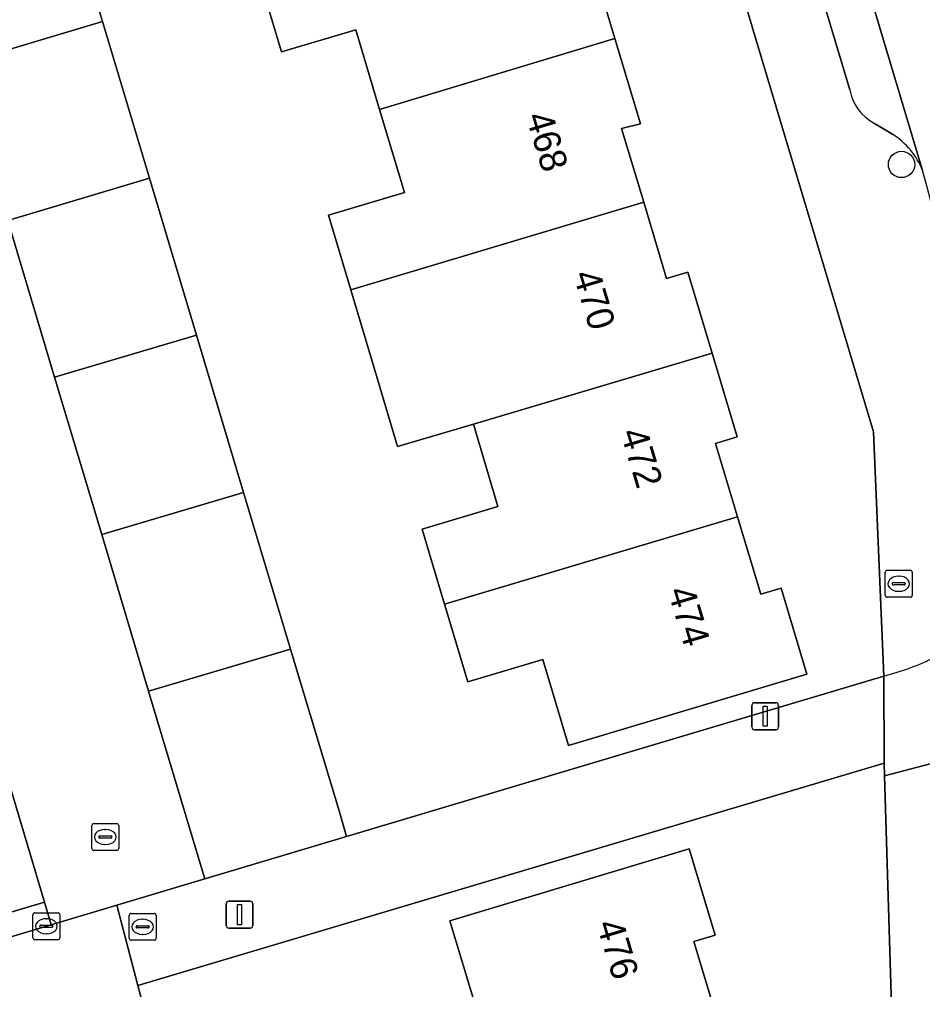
# Model space of a CAD drawing. Extents: x 157767 to 159172, y 387839 to 389425.
# Drawn here: x 158429.69 to 158463.23, y 388452.12 to 388488.15 of the extents above; entities that cross this region are included whole.
import ezdxf

# ---------------------------------------------------------------- set-up
doc = ezdxf.new("R2010")
doc.units = 0
for name, color, linetype in [('IMGEO_Boom', 7, 'Continuous'), ('IMGEO_Brandkraan', 7, 'Continuous'), ('IMGEO_Erf', 7, 'Continuous'), ('IMGEO_Fietspad_gesloten', 7, 'Continuous'), ('IMGEO_Fietspad_open', 7, 'Continuous'), ('IMGEO_Kolk', 7, 'Continuous'), ('IMGEO_Lichtmast', 7, 'Continuous'), ('IMGEO_Muur', 7, 'Continuous'), ('IMGEO_Pand', 7, 'Continuous'), ('IMGEO_Pand_nummerreeks', 7, 'Continuous'), ('IMGEO_Parkeervlak_open', 7, 'Continuous'), ('IMGEO_Rijbaan_lokaal_gesloten', 7, 'Continuous'), ('IMGEO_Rijbaan_lokaal_open', 7, 'Continuous'), ('IMGEO_Rioolput', 7, 'Continuous'), ('IMGEO_Voetpad_open', 7, 'Continuous')]:
    doc.layers.add(name, color=color, linetype=linetype)

msp = doc.modelspace()

# ---------------------------------------------------------------- linework, layer by layer
at = {"layer": 'IMGEO_Boom'}
msp.add_circle((158462.444, 388482.765), 0.489, dxfattribs=at)
at = {"layer": 'IMGEO_Brandkraan'}
for p, q in [((158461.916, 388467.694), (158462.768, 388467.694)), ((158461.841, 388466.768), (158461.841, 388467.62)), ((158462.329, 388467.474), (158462.354, 388467.474)), ((158462.842, 388467.62), (158462.842, 388466.768)), ((158462.1, 388467.188), (158462.1, 388467.2)), ((158462.538, 388467.151), (158462.14, 388467.151)), ((158462.143, 388467.237), (158462.541, 388467.237)), ((158462.584, 388467.2), (158462.584, 388467.188)), ((158462.768, 388466.694), (158461.916, 388466.694)), ((158462.352, 388466.914), (158462.327, 388466.914))]:
    msp.add_line(p, q, dxfattribs=at)
for points in [[(158461.916, 388467.694), (158462.768, 388467.694)], [(158461.841, 388466.768), (158461.841, 388467.62)], [(158462.842, 388467.62), (158462.842, 388466.768)], [(158462.768, 388466.694), (158461.916, 388466.694)]]:
    msp.add_lwpolyline(points, dxfattribs=at)
for centre, radius, start, end in [((158461.918, 388467.618), 0.0765, 91.552, 178.448), ((158461.918, 388467.618), 0.0765, 91.552, 178.448), ((158462.766, 388467.618), 0.0765, 1.552, 88.448), ((158462.766, 388467.618), 0.0765, 1.552, 88.448), ((158462.14, 388467.197), 0.0403, 85.8775, 175.7526), ((158462.137, 388467.187), 0.0366, 178.938, 274.7102), ((158462.541, 388467.194), 0.043, 264.8664, 352.4533), ((158462.545, 388467.199), 0.0386, 1.7309, 96.639), ((158461.918, 388466.77), 0.0765, 181.552, 268.448), ((158461.918, 388466.77), 0.0765, 181.552, 268.448), ((158462.766, 388466.77), 0.0765, 271.552, 358.448), ((158462.766, 388466.77), 0.0765, 271.552, 358.448)]:
    msp.add_arc(centre, radius, start, end, dxfattribs=at)
for centre, major_axis, ratio, start_param, end_param in [((158462.328, 388467.194), (-0.387, 0.002), 0.722429, 4.712389, 7.853982), ((158462.353, 388467.194), (-0.39, 0.002), 0.717154, 1.570796, 4.712389)]:
    msp.add_ellipse(centre, major_axis=major_axis, ratio=ratio, start_param=start_param, end_param=end_param, dxfattribs=at)
at = {"layer": 'IMGEO_Erf'}
for points in [[(158390.637, 388500), (158406.469, 388447.241), (158417.027, 388450.396), (158425.589, 388452.954), (158430.867, 388454.531), (158430.618, 388455.37), (158425.338, 388453.796), (158423.523, 388459.892), (158421.786, 388465.725), (158420.053, 388471.546), (158418.315, 388477.381), (158416.568, 388483.25), (158414.827, 388489.095)], [(158431.033, 388493.91), (158432.78, 388488.077), (158434.521, 388482.259), (158436.268, 388476.425), (158438.015, 388470.59), (158439.757, 388464.772), (158441.557, 388458.759), (158441.841, 388457.811), (158451.951, 388460.831), (158461.785, 388463.769), (158461.399, 388472.839), (158453.277, 388500)], [(158450.906, 388490.43), (158451.801, 388487.438), (158452.747, 388484.274), (158452.052, 388484.098), (158452.87, 388481.362), (158453.718, 388478.527), (158454.513, 388478.765), (158455.412, 388475.758), (158456.342, 388472.648), (158455.54, 388472.408), (158456.356, 388469.679), (158457.215, 388466.807), (158457.977, 388467.035), (158458.932, 388463.84), (158450.08, 388461.193), (158449.126, 388464.384), (158446.342, 388463.552), (158445.48, 388466.433), (158444.909, 388468.343), (158444.645, 388469.227), (158447.457, 388470.068), (158446.545, 388473.117), (158443.734, 388472.289), (158442.847, 388475.257), (158441.993, 388478.113), (158441.166, 388480.878), (158443.986, 388481.721), (158443.062, 388484.809), (158442.177, 388487.769), (158439.425, 388486.946), (158438.571, 388489.804)], [(158462.219, 388446.634), (158461.817, 388460.067), (158461.803, 388460.531), (158434.092, 388452.282), (158434.544, 388450.562), (158437.436, 388451.432), (158439.023, 388446.154), (158440.77, 388440.344), (158442.52, 388434.523), (158444.276, 388428.684), (158446.04, 388422.816), (158447.8, 388416.963), (158449.546, 388411.158), (158451.307, 388405.301)], [(158446.645, 388451.436), (158445.669, 388454.68), (158454.564, 388457.354), (158455.527, 388454.149), (158454.733, 388453.91), (158455.574, 388451.115)]]:
    msp.add_lwpolyline(points, dxfattribs=at)
at = {"layer": 'IMGEO_Fietspad_gesloten'}
msp.add_lwpolyline([(158461.785, 388463.769), (158461.803, 388460.531), (158461.817, 388460.067), (158467.329, 388461.511), (158467.268, 388462.952)], dxfattribs=at)
msp.add_arc((158459.387, 388473.187), 9.719, 284.2858, 296.3468, dxfattribs=at)
at = {"layer": 'IMGEO_Fietspad_open'}
msp.add_lwpolyline([(158461.785, 388463.769), (158451.951, 388460.831), (158441.841, 388457.811), (158436.57, 388456.235), (158433.309, 388455.261), (158434.092, 388452.282), (158461.803, 388460.531)], close=True, dxfattribs=at)
at = {"layer": 'IMGEO_Kolk'}
for p, q in [((158432.38, 388457.366), (158432.38, 388458.218)), ((158432.455, 388458.292), (158433.307, 388458.292)), ((158432.868, 388458.072), (158432.893, 388458.072)), ((158433.381, 388458.218), (158433.381, 388457.366)), ((158432.639, 388457.786), (158432.639, 388457.798)), ((158433.077, 388457.749), (158432.679, 388457.749)), ((158432.682, 388457.835), (158433.08, 388457.835)), ((158433.123, 388457.798), (158433.123, 388457.786)), ((158433.307, 388457.292), (158432.455, 388457.292)), ((158432.891, 388457.512), (158432.866, 388457.512)), ((158430.192, 388454.052), (158430.192, 388454.904)), ((158430.267, 388454.978), (158431.119, 388454.978)), ((158430.68, 388454.758), (158430.705, 388454.758)), ((158431.193, 388454.904), (158431.193, 388454.052)), ((158430.451, 388454.472), (158430.451, 388454.484)), ((158430.889, 388454.435), (158430.491, 388454.435)), ((158430.494, 388454.521), (158430.892, 388454.521)), ((158430.935, 388454.484), (158430.935, 388454.472)), ((158430.703, 388454.198), (158430.678, 388454.198)), ((158431.119, 388453.978), (158430.267, 388453.978))]:
    msp.add_line(p, q, dxfattribs=at)
for points in [[(158432.38, 388457.366), (158432.38, 388458.218)], [(158432.455, 388458.292), (158433.307, 388458.292)], [(158433.381, 388458.218), (158433.381, 388457.366)], [(158433.307, 388457.292), (158432.455, 388457.292)], [(158430.192, 388454.052), (158430.192, 388454.904)], [(158430.267, 388454.978), (158431.119, 388454.978)], [(158431.193, 388454.904), (158431.193, 388454.052)], [(158431.119, 388453.978), (158430.267, 388453.978)]]:
    msp.add_lwpolyline(points, dxfattribs=at)
for centre, radius, start, end in [((158432.457, 388458.216), 0.0765, 91.552, 178.448), ((158432.457, 388458.216), 0.0765, 91.552, 178.448), ((158433.305, 388458.216), 0.0765, 1.552, 88.448), ((158433.305, 388458.216), 0.0765, 1.552, 88.448), ((158432.679, 388457.795), 0.0403, 85.8775, 175.7526), ((158432.676, 388457.785), 0.0366, 178.938, 274.7102), ((158433.08, 388457.792), 0.043, 264.8664, 352.4533), ((158433.084, 388457.797), 0.0386, 1.7309, 96.639), ((158432.457, 388457.368), 0.0765, 181.552, 268.448), ((158432.457, 388457.368), 0.0765, 181.552, 268.448), ((158433.305, 388457.368), 0.0765, 271.552, 358.448), ((158433.305, 388457.368), 0.0765, 271.552, 358.448), ((158430.269, 388454.902), 0.0765, 91.552, 178.448), ((158430.269, 388454.902), 0.0765, 91.552, 178.448), ((158431.117, 388454.902), 0.0765, 1.552, 88.448), ((158431.117, 388454.902), 0.0765, 1.552, 88.448), ((158430.491, 388454.481), 0.0403, 85.8775, 175.7526), ((158430.488, 388454.471), 0.0366, 178.938, 274.7102), ((158430.892, 388454.478), 0.043, 264.8664, 352.4533), ((158430.896, 388454.483), 0.0386, 1.7309, 96.639), ((158430.269, 388454.054), 0.0765, 181.552, 268.448), ((158430.269, 388454.054), 0.0765, 181.552, 268.448), ((158431.117, 388454.054), 0.0765, 271.552, 358.448), ((158431.117, 388454.054), 0.0765, 271.552, 358.448)]:
    msp.add_arc(centre, radius, start, end, dxfattribs=at)
for centre, major_axis, ratio, start_param, end_param in [((158432.867, 388457.792), (-0.387, 0.002), 0.722429, 4.712389, 7.853982), ((158432.892, 388457.792), (-0.39, 0.002), 0.717154, 1.570796, 4.712389), ((158430.679, 388454.478), (-0.387, 0.002), 0.722429, 4.712389, 7.853982), ((158430.704, 388454.478), (-0.39, 0.002), 0.717154, 1.570796, 4.712389)]:
    msp.add_ellipse(centre, major_axis=major_axis, ratio=ratio, start_param=start_param, end_param=end_param, dxfattribs=at)
at = {"layer": 'IMGEO_Lichtmast'}
for p, q in [((158456.886, 388461.877), (158456.886, 388462.677)), ((158456.886, 388462.677), (158456.886, 388461.877)), ((158456.986, 388462.777), (158457.776, 388462.777)), ((158457.776, 388462.777), (158456.986, 388462.777)), ((158457.876, 388462.677), (158457.876, 388461.877)), ((158457.876, 388461.877), (158457.876, 388462.677)), ((158457.776, 388461.777), (158456.986, 388461.777)), ((158456.986, 388461.777), (158457.776, 388461.777)), ((158437.366, 388454.508), (158437.366, 388455.308)), ((158437.366, 388455.308), (158437.366, 388454.508)), ((158437.466, 388455.408), (158438.256, 388455.408)), ((158438.256, 388455.408), (158437.466, 388455.408)), ((158438.356, 388455.308), (158438.356, 388454.508)), ((158438.356, 388454.508), (158438.356, 388455.308)), ((158438.256, 388454.408), (158437.466, 388454.408)), ((158437.466, 388454.408), (158438.256, 388454.408))]:
    msp.add_line(p, q, dxfattribs=at)
for points in [[(158457.306, 388462.652), (158457.456, 388462.652), (158457.456, 388461.902), (158457.306, 388461.902), (158457.306, 388462.652)], [(158437.786, 388455.283), (158437.936, 388455.283), (158437.936, 388454.533), (158437.786, 388454.533), (158437.786, 388455.283)]]:
    msp.add_lwpolyline(points, dxfattribs=at)
for centre, start, end in [((158456.986, 388462.677), 90, 180), ((158456.986, 388462.677), 90, 180), ((158457.776, 388462.677), 0, 90), ((158457.776, 388462.677), 360, 90), ((158456.986, 388461.877), 180, 270), ((158456.986, 388461.877), 180, 270), ((158457.776, 388461.877), 270, 0), ((158457.776, 388461.877), 270, 0), ((158437.466, 388455.308), 90, 180), ((158437.466, 388455.308), 90, 180), ((158438.256, 388455.308), 0, 90), ((158438.256, 388455.308), 360, 90), ((158437.466, 388454.508), 180, 270), ((158437.466, 388454.508), 180, 270), ((158438.256, 388454.508), 270, 0), ((158438.256, 388454.508), 270, 0)]:
    msp.add_arc(centre, 0.1, start, end, dxfattribs=at)
at = {"layer": 'IMGEO_Muur'}
msp.add_lwpolyline([(158441.841, 388457.811), (158451.951, 388460.831)], dxfattribs=at)
at = {"layer": 'IMGEO_Pand'}
for points in [[(158431.033, 388493.91), (158425.781, 388492.318), (158427.518, 388486.508), (158432.78, 388488.077)], [(158450.906, 388490.43), (158450.267, 388490.239), (158449.493, 388492.829), (158450.238, 388493.052), (158450.171, 388493.276), (158441.338, 388490.632), (158438.571, 388489.804), (158439.425, 388486.946), (158442.177, 388487.769), (158443.062, 388484.809), (158451.801, 388487.438)], [(158434.521, 388482.259), (158432.78, 388488.077), (158427.518, 388486.508), (158429.259, 388480.688)], [(158452.87, 388481.362), (158452.052, 388484.098), (158452.747, 388484.274), (158451.801, 388487.438), (158443.062, 388484.809), (158443.986, 388481.721), (158441.166, 388480.878), (158441.993, 388478.113)], [(158430.998, 388474.871), (158436.268, 388476.425), (158434.521, 388482.259), (158429.259, 388480.688)], [(158452.87, 388481.362), (158441.993, 388478.113), (158442.847, 388475.257), (158443.734, 388472.289), (158446.545, 388473.117), (158455.412, 388475.758), (158454.513, 388478.765), (158453.718, 388478.527)], [(158430.998, 388474.871), (158432.745, 388469.03), (158438.015, 388470.59), (158436.268, 388476.425)], [(158446.545, 388473.117), (158447.457, 388470.068), (158444.645, 388469.227), (158444.909, 388468.343), (158445.48, 388466.433), (158456.356, 388469.679), (158455.54, 388472.408), (158456.342, 388472.648), (158455.412, 388475.758)], [(158432.745, 388469.03), (158434.485, 388463.21), (158439.757, 388464.772), (158438.015, 388470.59)], [(158456.356, 388469.679), (158445.48, 388466.433), (158446.342, 388463.552), (158449.126, 388464.384), (158450.08, 388461.193), (158458.932, 388463.84), (158457.977, 388467.035), (158457.215, 388466.807)], [(158439.757, 388464.772), (158434.485, 388463.21), (158436.287, 388457.183), (158436.57, 388456.235), (158441.841, 388457.811), (158441.557, 388458.759)], [(158428.794, 388461.487), (158423.523, 388459.892), (158425.338, 388453.796), (158430.618, 388455.37)], [(158444.709, 388447.842), (158455.574, 388451.115), (158454.733, 388453.91), (158455.527, 388454.149), (158454.564, 388457.354), (158445.669, 388454.68), (158446.645, 388451.436), (158443.878, 388450.604)]]:
    msp.add_lwpolyline(points, close=True, dxfattribs=at)
at = {"layer": 'IMGEO_Parkeervlak_open'}
for points in [[(158463.226, 388482.541), (158445.754, 388540.958)], [(158445.965, 388538.348), (158445.571, 388535.931), (158448.565, 388525.474), (158456.195, 388500), (158460.527, 388485.535)], [(158461.436, 388484.291), (158462.104, 388483.888)]]:
    msp.add_lwpolyline(points, dxfattribs=at)
for centre, radius, start, end in [((158462.257, 388485.845), 1.758, 190.1614, 242.1503), ((158460.603, 388481.497), 2.824, 21.7081, 57.8779)]:
    msp.add_arc(centre, radius, start, end, dxfattribs=at)
at = {"layer": 'IMGEO_Rijbaan_lokaal_gesloten'}
msp.add_lwpolyline([(158441.666, 388563.453), (158439.223, 388562.783), (158439.395, 388562.181), (158439.538, 388561.704), (158445.754, 388540.958), (158463.226, 388482.541)], dxfattribs=at)
msp.add_arc((158413.613, 388468.85), 51.468, 7.5519, 15.4272, dxfattribs=at)
at = {"layer": 'IMGEO_Rijbaan_lokaal_open'}
for points in [[(158420.09, 388490.672), (158421.835, 388484.82), (158423.586, 388478.951), (158425.324, 388473.12), (158427.058, 388467.308), (158428.794, 388461.487), (158430.618, 388455.37), (158430.867, 388454.531), (158433.309, 388455.261), (158436.57, 388456.235), (158436.287, 388457.183), (158434.485, 388463.21), (158432.745, 388469.03), (158430.998, 388474.871), (158429.259, 388480.688), (158427.518, 388486.508), (158425.781, 388492.318)], [(158469.112, 388461.978), (158467.329, 388461.511), (158461.817, 388460.067), (158462.219, 388446.634)]]:
    msp.add_lwpolyline(points, dxfattribs=at)
msp.add_lwpolyline([(158434.544, 388450.562), (158434.092, 388452.282), (158433.309, 388455.261), (158430.867, 388454.531), (158425.589, 388452.954), (158417.027, 388450.396), (158406.469, 388447.241), (158407.565, 388442.696), (158428.753, 388448.821)], close=True, dxfattribs=at)
at = {"layer": 'IMGEO_Rioolput'}
for p, q in [((158433.766, 388454.029), (158433.766, 388454.881)), ((158433.841, 388454.955), (158434.693, 388454.955)), ((158434.254, 388454.735), (158434.279, 388454.735)), ((158434.767, 388454.881), (158434.767, 388454.029)), ((158434.025, 388454.449), (158434.025, 388454.461)), ((158434.463, 388454.412), (158434.065, 388454.412)), ((158434.068, 388454.498), (158434.466, 388454.498)), ((158434.509, 388454.461), (158434.509, 388454.449)), ((158434.277, 388454.175), (158434.252, 388454.175)), ((158434.693, 388453.955), (158433.841, 388453.955))]:
    msp.add_line(p, q, dxfattribs=at)
for points in [[(158433.766, 388454.029), (158433.766, 388454.881)], [(158433.841, 388454.955), (158434.693, 388454.955)], [(158434.767, 388454.881), (158434.767, 388454.029)], [(158434.693, 388453.955), (158433.841, 388453.955)]]:
    msp.add_lwpolyline(points, dxfattribs=at)
for centre, radius, start, end in [((158433.843, 388454.879), 0.0765, 91.552, 178.448), ((158433.843, 388454.879), 0.0765, 91.552, 178.448), ((158434.691, 388454.879), 0.0765, 1.552, 88.448), ((158434.691, 388454.879), 0.0765, 1.552, 88.448), ((158434.065, 388454.458), 0.0403, 85.8775, 175.7526), ((158434.062, 388454.448), 0.0366, 178.938, 274.7102), ((158434.466, 388454.455), 0.043, 264.8664, 352.4533), ((158434.47, 388454.46), 0.0386, 1.7309, 96.639), ((158433.843, 388454.031), 0.0765, 181.552, 268.448), ((158433.843, 388454.031), 0.0765, 181.552, 268.448), ((158434.691, 388454.031), 0.0765, 271.552, 358.448), ((158434.691, 388454.031), 0.0765, 271.552, 358.448)]:
    msp.add_arc(centre, radius, start, end, dxfattribs=at)
for centre, major_axis, ratio, start_param, end_param in [((158434.253, 388454.455), (-0.387, 0.002), 0.722429, 4.712389, 7.853982), ((158434.278, 388454.455), (-0.39, 0.002), 0.717154, 1.570796, 4.712389)]:
    msp.add_ellipse(centre, major_axis=major_axis, ratio=ratio, start_param=start_param, end_param=end_param, dxfattribs=at)
at = {"layer": 'IMGEO_Voetpad_open'}
for points in [[(158432.712, 388566.525), (158433.87, 388562.3), (158438.286, 388547.432), (158441.554, 388536.43), (158443.317, 388530.531), (158445.673, 388525.427), (158453.277, 388500), (158461.399, 388472.839), (158461.785, 388463.769)], [(158460.527, 388485.535), (158456.195, 388500), (158448.565, 388525.474)], [(158462.104, 388483.888), (158461.436, 388484.291)]]:
    msp.add_lwpolyline(points, dxfattribs=at)
for centre, radius, start, end in [((158462.257, 388485.845), 1.758, 190.1614, 242.1503), ((158460.603, 388481.497), 2.824, 21.7081, 57.8779), ((158413.613, 388468.85), 51.468, 7.5519, 15.4272), ((158459.387, 388473.187), 9.719, 284.2858, 296.3468)]:
    msp.add_arc(centre, radius, start, end, dxfattribs=at)

# ---------------------------------------------------------------- texts
at = {"layer": 'IMGEO_Pand_nummerreeks'}
for s, rotation, p in [('468', 286.6342, (158448.491, 388484.552)), ('470', 286.6342, (158450.246, 388478.678)), ('472', 286.6342, (158452, 388472.809)), ('474', 286.6342, (158453.756, 388466.931)), ('476', 286.6909, (158451.111, 388454.558))]:
    msp.add_text(s, height=1, rotation=rotation, dxfattribs=at).set_placement(p)

doc.saveas('drawing.dxf')
